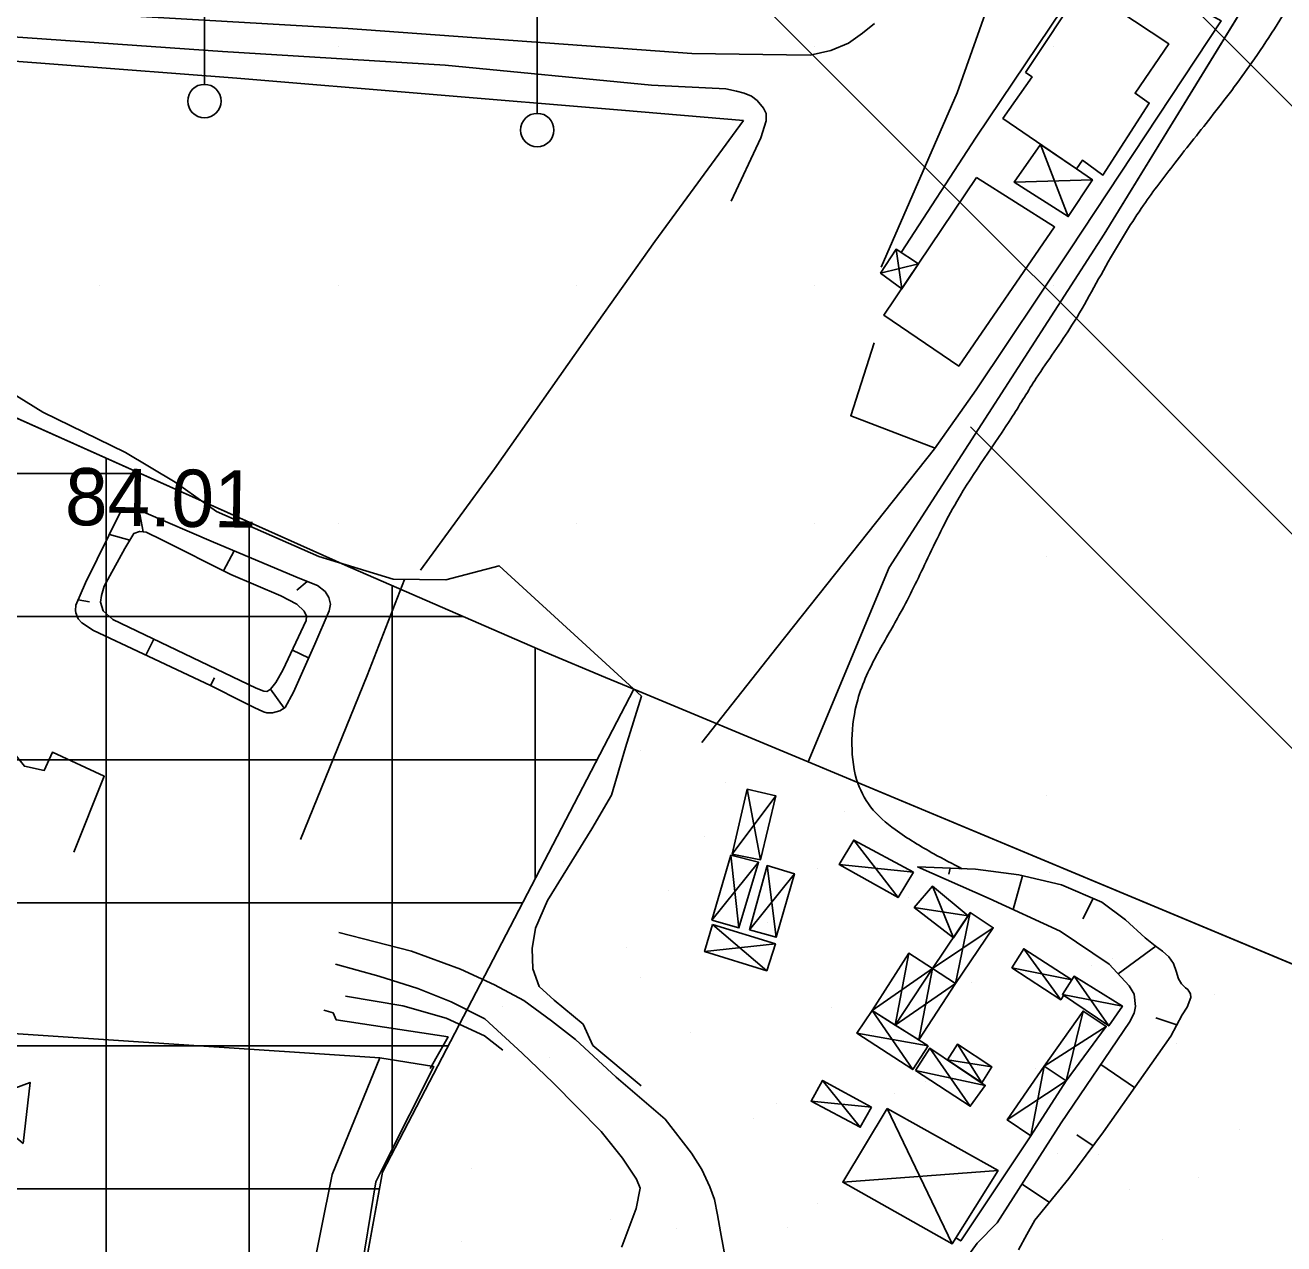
# Model space of a CAD drawing. Extents: x 417995 to 421451, y 4454518 to 4458015.
# Drawn here: x 420306.6 to 420438.5, y 4455269.9 to 4455397.6 of the extents above; entities that cross this region are included whole.
import ezdxf

# ---------------------------------------------------------------- set-up
doc = ezdxf.new("R2010")
doc.units = 0
for name, color, linetype in [('ADAKENARI', 7, 'Continuous'), ('B_Betonzemin', 7, 'Continuous'), ('B_Ins_Halinde', 7, 'Continuous'), ('B_Mesken', 7, 'Continuous'), ('B_Sundurma', 7, 'Continuous'), ('Egri_1m', 7, 'Continuous'), ('PL_AYA_PARK_DINLENME', 7, 'Continuous'), ('PL_KAMU_HİZMET_ALANI', 7, 'Continuous'), ('PL_TİCARET', 7, 'Continuous'), ('S_Cad_Sok_Lambasi', 7, 'Continuous'), ('S_Trafo_acik_tip', 7, 'Continuous'), ('Sev_Sevalti', 7, 'Continuous'), ('Sev_Sevustu', 7, 'Continuous'), ('Sev_Tarama', 7, 'Continuous'), ('Sinir_Duvar_tek_tarafa_ait', 7, 'Continuous'), ('Sinir_Ist_Duvari', 7, 'Continuous'), ('Sinir_Tel_bir_taraf', 7, 'Continuous'), ('SN_TR_SIVILASMA', 7, 'Continuous'), ('TRFAT_KHA', 7, 'Continuous'), ('TRFAT_PARKALANI', 7, 'Continuous'), ('TRFAT_TİCARET', 7, 'Continuous'), ('Y_Kot_Noktasi', 7, 'Continuous'), ('Yol_Sose', 7, 'Continuous'), ('Yol_Toprak_Duz', 7, 'Continuous'), ('Yol_Toprak_Kesik', 7, 'Continuous')]:
    doc.layers.add(name, color=color, linetype=linetype)

msp = doc.modelspace()

# ---------------------------------------------------------------- linework, layer by layer
at = {"layer": 'ADAKENARI'}
for p, q in [((420457.92, 4455437.99), (420419.68, 4455375.72)), ((420419.68, 4455375.72), (420397.16, 4455340.76)), ((420340.11, 4455341.01), (420296.02, 4455360.73)), ((420361.08, 4455331.88), (420340.11, 4455341.01)), ((420397.16, 4455340.76), (420388.66, 4455320.38)), ((420367.42, 4455329.24), (420361.08, 4455331.88)), ((420370.39, 4455328), (420367.42, 4455329.24)), ((420370.39, 4455328), (420344.03, 4455277.38)), ((420370.39, 4455328), (420388.66, 4455320.38)), ((420370.39, 4455328), (420370.39, 4455328)), ((420388.66, 4455320.38), (420456.9, 4455291.9)), ((420344.03, 4455277.38), (420336.03, 4455233.44))]:
    msp.add_line(p, q, dxfattribs=at)
at = {"layer": 'B_Betonzemin'}
msp.add_lwpolyline([(420344.35, 4455278.38), (420343.33, 4455276.34), (420341.6, 4455265.88), (420339.27, 4455252.67), (420335.89, 4455232.97), (420311.23, 4455234.98), (420298.47, 4455236.08)], dxfattribs=at)
at = {"layer": 'B_Ins_Halinde'}
msp.add_lwpolyline([(420267.27, 4455271.71), (420270.02, 4455310.53), (420303.32, 4455308.21), (420302.08, 4455292.13), (420343.73, 4455289.37), (420338.74, 4455277.13), (420332.88, 4455247.93), (420331.02, 4455238.06), (420298.69, 4455240.32), (420300.29, 4455264.27), (420287.31, 4455269.92)], close=True, dxfattribs=at)
at = {"layer": 'B_Mesken'}
for points in [[(420411.44, 4455392.68), (420417.44, 4455401.69), (420426.46, 4455395.66), (420422.93, 4455390.49), (420424.43, 4455389.46), (420419.56, 4455381.9), (420417.41, 4455383.46), (420416.78, 4455382.55), (420409.08, 4455387.85), (420412.14, 4455392.2)], [(420406.31, 4455381.67), (420414.49, 4455376.48), (420404.45, 4455361.89), (420396.6, 4455367.21)]]:
    msp.add_lwpolyline(points, close=True, dxfattribs=at)
at = {"layer": 'B_Sundurma'}
for p, q in [((420413.03, 4455385.13), (420415.92, 4455377.56)), ((420410.26, 4455381.15), (420418.46, 4455381.42)), ((420398.47, 4455369.99), (420397.87, 4455374.13)), ((420396.25, 4455371.63), (420400.23, 4455372.61)), ((420380.69, 4455310.72), (420385.28, 4455316.82)), ((420383.67, 4455310.12), (420382.25, 4455317.51)), ((420398.09, 4455306.15), (420393.43, 4455312.18)), ((420381.39, 4455302.97), (420380.55, 4455310.59)), ((420378.57, 4455303.77), (420383.46, 4455309.86)), ((420384.37, 4455309.51), (420385.3, 4455302)), ((420399.7, 4455308.82), (420391.9, 4455309.63)), ((420382.52, 4455302.78), (420387.22, 4455308.65)), ((420403.88, 4455301.94), (420401.69, 4455307.34)), ((420399.78, 4455305.12), (420405.43, 4455304.25)), ((420405.65, 4455304.58), (420404.11, 4455297.14)), ((420378.63, 4455303.35), (420384.31, 4455298.49)), ((420401.7, 4455298.71), (420408.07, 4455303)), ((420385.22, 4455301.3), (420377.8, 4455300.5)), ((420399.2, 4455300.32), (420397.79, 4455292.79)), ((420411.27, 4455300.79), (420415.14, 4455295.45)), ((420395.37, 4455294.33), (420401.7, 4455298.71)), ((420401.7, 4455298.71), (420400.25, 4455291.24)), ((420416.31, 4455297.54), (420410.02, 4455298.8)), ((420404.11, 4455297.14), (420397.79, 4455292.79)), ((420420.17, 4455292.7), (420416.54, 4455297.9)), ((420415.32, 4455296), (420421.61, 4455294.78)), ((420399.63, 4455288.13), (420395.37, 4455294.33)), ((420417.48, 4455294.26), (420415.72, 4455286.93)), ((420401.24, 4455290.61), (420393.75, 4455291.94)), ((420413.4, 4455288.47), (420419.92, 4455292.64)), ((420406.86, 4455286.72), (420404.3, 4455290.77)), ((420405.65, 4455284.28), (420401.43, 4455290.38)), ((420403.27, 4455289.14), (420407.9, 4455288.42)), ((420399.9, 4455288.03), (420407.23, 4455286.46)), ((420413.4, 4455288.47), (420412.01, 4455281.19)), ((420394.11, 4455282.07), (420390.16, 4455286.98)), ((420415.72, 4455286.93), (420409.53, 4455282.84)), ((420395.29, 4455284.17), (420388.97, 4455284.81)), ((420396.95, 4455284.04), (420403.75, 4455269.85)), ((420408.57, 4455277.54), (420392.29, 4455276.31))]:
    msp.add_line(p, q, dxfattribs=at)
for points in [[(420413.03, 4455385.13), (420410.26, 4455381.15), (420415.92, 4455377.56), (420418.46, 4455381.42), (420416.78, 4455382.55)], [(420398.47, 4455369.99), (420396.25, 4455371.63), (420397.87, 4455374.13), (420400.23, 4455372.61)], [(420380.69, 4455310.72), (420383.67, 4455310.12), (420385.28, 4455316.82), (420382.25, 4455317.51)], [(420399.7, 4455308.82), (420398.09, 4455306.15), (420391.9, 4455309.63), (420393.43, 4455312.18)], [(420378.57, 4455303.77), (420381.39, 4455302.97), (420383.46, 4455309.86), (420380.55, 4455310.59)], [(420382.52, 4455302.78), (420384.37, 4455309.51), (420387.22, 4455308.65), (420385.3, 4455302)], [(420403.88, 4455301.94), (420399.78, 4455305.12), (420401.69, 4455307.34), (420405.43, 4455304.25)], [(420401.7, 4455298.71), (420405.65, 4455304.58), (420408.07, 4455303), (420404.11, 4455297.14)], [(420378.63, 4455303.35), (420385.22, 4455301.3), (420384.31, 4455298.49), (420377.8, 4455300.5)], [(420395.37, 4455294.33), (420399.2, 4455300.32), (420401.7, 4455298.71), (420397.79, 4455292.79)], [(420416.31, 4455297.54), (420411.27, 4455300.79), (420410.02, 4455298.8), (420415.14, 4455295.45), (420415.46, 4455295.91), (420415.32, 4455296)], [(420401.7, 4455298.71), (420404.11, 4455297.14), (420400.25, 4455291.24), (420397.79, 4455292.79)], [(420415.32, 4455296), (420420.17, 4455292.7), (420421.61, 4455294.78), (420416.54, 4455297.9)], [(420401.24, 4455290.61), (420399.63, 4455288.13), (420393.75, 4455291.94), (420395.37, 4455294.33)], [(420413.4, 4455288.47), (420417.48, 4455294.26), (420419.92, 4455292.64), (420415.72, 4455286.93)], [(420403.27, 4455289.14), (420406.86, 4455286.72), (420407.9, 4455288.42), (420404.3, 4455290.77)], [(420399.9, 4455288.03), (420405.65, 4455284.28), (420407.23, 4455286.46), (420401.43, 4455290.38)], [(420413.4, 4455288.47), (420415.72, 4455286.93), (420412.01, 4455281.19), (420409.53, 4455282.84)], [(420395.29, 4455284.17), (420394.11, 4455282.07), (420388.97, 4455284.81), (420390.16, 4455286.98)], [(420396.95, 4455284.04), (420408.57, 4455277.54), (420403.75, 4455269.85), (420392.29, 4455276.31)]]:
    msp.add_lwpolyline(points, close=True, dxfattribs=at)
at = {"layer": 'Egri_1m'}
msp.add_spline([(420529.85, 4455539.01), (420528.37, 4455541.15), (420525.37, 4455543.41), (420522.12, 4455545.14), (420517.31, 4455547.53), (420512.93, 4455549.77), (420507.74, 4455553), (420504.04, 4455556.97), (420501.71, 4455559.26), (420498.31, 4455560.13), (420494.4, 4455558.86), (420491.8, 4455555.23), (420489.81, 4455549.89), (420488.01, 4455543.31), (420486.3, 4455533.92), (420484.83, 4455524.93), (420483.43, 4455515.66), (420482.28, 4455509.25), (420478.56, 4455494.59), (420473.12, 4455478.85), (420470.3, 4455469.61), (420468.17, 4455461.51), (420464.99, 4455450.35), (420461.81, 4455442.38), (420459.61, 4455437.74), (420457.7, 4455433.68), (420455.56, 4455429), (420452.62, 4455423.3), (420447.9, 4455414.49), (420444.22, 4455408.35), (420440.1, 4455401.39), (420435.45, 4455394.09), (420431.14, 4455388.28), (420427.09, 4455383.15), (420423.82, 4455378.74), (420420.36, 4455373.24), (420416.32, 4455366.16), (420412.58, 4455360.61), (420410.09, 4455356.63), (420404.24, 4455347.7), (420401.03, 4455341.39), (420398.32, 4455335.98), (420396, 4455331.86), (420393.85, 4455326.9), (420393.25, 4455322.74), (420393.74, 4455318.55), (420395.21, 4455315.66), (420397.79, 4455313.28), (420401.83, 4455310.75), (420404.8, 4455309.18)], degree=3, dxfattribs=at)
at = {"layer": 'PL_AYA_PARK_DINLENME'}
msp.add_lwpolyline([(420323.63, 4455163.96), (420336.03, 4455233.44), (420344.03, 4455277.38), (420370.39, 4455328), (420388.66, 4455320.38), (420456.9, 4455291.9), (420456.9, 4455291.9), (420439.12, 4455249.29), (420436.28, 4455218.4), (420436.36, 4455181.21), (420436.41, 4455161.21), (420436.41, 4455159.21), (420436.44, 4455149.21), (420315.15, 4455151.42)], close=True, dxfattribs=at)
at = {"layer": 'PL_KAMU_HİZMET_ALANI'}
msp.add_lwpolyline([(420516.5, 4455415.06), (420469.18, 4455321.33), (420459.6, 4455298.36), (420456.9, 4455291.9), (420388.66, 4455320.38), (420397.16, 4455340.76), (420397.16, 4455340.76), (420419.68, 4455375.72), (420457.92, 4455437.99), (420458.85, 4455454.77), (420525.87, 4455433.64)], close=True, dxfattribs=at)
msp.add_lwpolyline([(420457.92, 4455437.99), (420419.68, 4455375.72), (420397.16, 4455340.76), (420397.16, 4455340.76), (420388.66, 4455320.38), (420370.39, 4455328), (420370.39, 4455328), (420367.42, 4455329.24), (420361.08, 4455331.88), (420340.11, 4455341.01), (420340.11, 4455341.01), (420296.02, 4455360.73)], dxfattribs=at)
at = {"layer": 'PL_TİCARET'}
msp.add_lwpolyline([(420296.02, 4455360.73), (420340.11, 4455341.01), (420340.11, 4455341.01), (420361.08, 4455331.88), (420367.42, 4455329.24), (420370.39, 4455328), (420344.03, 4455277.38), (420336.03, 4455233.44), (420323.63, 4455163.96), (420296.75, 4455124.2)], dxfattribs=at)
at = {"layer": 'S_Cad_Sok_Lambasi'}
for p, q in [((420325.35, 4455391.42), (420325.35, 4455406.09)), ((420360.25, 4455388.38), (420360.25, 4455403.06))]:
    msp.add_line(p, q, dxfattribs=at)
for centre in [(420325.35, 4455389.67), (420360.25, 4455386.63)]:
    msp.add_circle(centre, 1.75, dxfattribs=at)
at = {"layer": 'S_Trafo_acik_tip'}
msp.add_lwpolyline([(420306.33, 4455280.37), (420307.07, 4455286.78), (420301.29, 4455284.64)], close=True, dxfattribs=at)
at = {"layer": 'Sev_Sevalti'}
for points in [[(420318.53, 4455344.53), (420317.95, 4455344.33), (420316.99, 4455342.77), (420314.84, 4455338.8), (420314.54, 4455337.82), (420314.45, 4455337.13), (420314.72, 4455336.23), (420315.74, 4455335.32), (420330.76, 4455328.1), (420331.57, 4455327.79), (420331.88, 4455327.75), (420331.95, 4455327.78), (420332.28, 4455327.99), (420332.85, 4455328.7), (420333.58, 4455330.01), (420336.02, 4455335.19), (420336.06, 4455335.66), (420335.8, 4455336.19), (420335.03, 4455336.91), (420333.36, 4455337.79), (420328.12, 4455340.04)], [(420320.87, 4455343.68), (420319.23, 4455344.47), (420318.56, 4455344.54), (420318.53, 4455344.53)], [(420328.12, 4455340.04), (420320.87, 4455343.68)], [(420407.87, 4455259.6), (420403.76, 4455262.6), (420404.45, 4455265.81), (420404.94, 4455267.58), (420405.74, 4455269.05), (420406.38, 4455269.93), (420408.48, 4455272.06), (420415.2, 4455282.54), (420422.35, 4455293.1), (420422.85, 4455294.04), (420422.98, 4455294.74), (420422.85, 4455296.04), (420422.33, 4455296.89), (420420.22, 4455299.16), (420415.09, 4455302.63), (420407.62, 4455306.06), (420400.13, 4455309.38)]]:
    msp.add_lwpolyline(points, dxfattribs=at)
at = {"layer": 'Sev_Sevustu'}
for points in [[(420325.98, 4455328.39), (420327.59, 4455327.58), (420327.84, 4455327.45), (420330.55, 4455326.09), (420331.54, 4455325.62), (420331.91, 4455325.54), (420332.12, 4455325.51), (420332.5, 4455325.54), (420333.25, 4455325.72), (420333.81, 4455326.09), (420334.69, 4455327.71), (420336.92, 4455332.71), (420338.44, 4455336.23), (420338.57, 4455336.91), (420338.39, 4455337.62), (420338.02, 4455338.23), (420337.21, 4455338.87), (420335.36, 4455339.61), (420326.31, 4455343.42), (420318.99, 4455346.58), (420317.87, 4455346.96), (420317.85, 4455346.97), (420316.95, 4455346.91), (420316.54, 4455346.6), (420312.88, 4455339.15), (420311.88, 4455336.82), (420311.82, 4455336.27), (420311.86, 4455336), (420312.1, 4455335.39), (420312.5, 4455334.97), (420313.72, 4455334.15), (420318.92, 4455331.71), (420325.98, 4455328.39)], [(420400.13, 4455309.38), (420406.19, 4455309.12), (420410.73, 4455308.53), (420415.21, 4455307.48), (420419.46, 4455305.67), (420421.92, 4455303.82), (420424.01, 4455301.95), (420425.04, 4455301.1), (420425.8, 4455300.52), (420426.46, 4455299.95), (420426.98, 4455299.24), (420427.24, 4455298.43), (420427.5, 4455297.62), (420427.81, 4455297.12), (420428.24, 4455296.69), (420428.48, 4455296.51), (420428.73, 4455296.07), (420428.78, 4455295.69), (420428.4, 4455294.66), (420427.86, 4455293.85), (420426.67, 4455291.61), (420419.62, 4455281.58), (420416, 4455276.7), (420412.43, 4455272.33), (420411.58, 4455270.82), (420410.72, 4455269.24)]]:
    msp.add_lwpolyline(points, dxfattribs=at)
at = {"layer": 'Sev_Tarama'}
for p, q in [((420318.5, 4455346.75), (420318.93, 4455344.5)), ((420315.38, 4455344.24), (420317.52, 4455343.63)), ((420328.46, 4455342.51), (420327.34, 4455340.43)), ((420336.13, 4455339.3), (420335.03, 4455338.39)), ((420312.12, 4455337.37), (420313.31, 4455337.16)), ((420319.22, 4455331.56), (420320.06, 4455333.25)), ((420336.28, 4455331.28), (420334.57, 4455332.11)), ((420325.97, 4455328.39), (420326.4, 4455329.19)), ((420333.72, 4455326.03), (420332.28, 4455328)), ((420403.55, 4455309.24), (420403.42, 4455308.6)), ((420411.12, 4455308.44), (420410.15, 4455304.9)), ((420418.54, 4455306.07), (420417.45, 4455303.92)), ((420425.11, 4455301.05), (420421.16, 4455298.15)), ((420427.32, 4455292.83), (420425.1, 4455293.53)), ((420422.89, 4455286.23), (420419.35, 4455288.66)), ((420418.54, 4455280.12), (420416.84, 4455281.29)), ((420413.95, 4455274.19), (420411.08, 4455276.11))]:
    msp.add_line(p, q, dxfattribs=at)
at = {"layer": 'Sinir_Duvar_tek_tarafa_ait'}
msp.add_lwpolyline([(420412.01, 4455281.19), (420404.65, 4455270.16), (420404.14, 4455270.47)], dxfattribs=at)
at = {"layer": 'Sinir_Ist_Duvari'}
for points in [[(420371.14, 4455286.43), (420366.09, 4455290.65), (420365.05, 4455292.89), (420362.01, 4455295.39), (420360.44, 4455296.83), (420359.8, 4455298.68), (420359.71, 4455300.82), (420360.06, 4455302.94), (420361.34, 4455305.85), (420365.97, 4455313.36), (420368.02, 4455316.89), (420369.51, 4455321.88), (420371.17, 4455327.26), (420356.25, 4455340.95), (420350.67, 4455339.47), (420345.14, 4455339.53), (420337.35, 4455341.92), (420326.61, 4455346.62), (420322.28, 4455349.71), (420317.06, 4455352.81), (420308.39, 4455357.06), (420301.67, 4455361.21)], [(420300.83, 4455355.64), (420295.74, 4455343.3), (420291.27, 4455335.45), (420290.74, 4455326.17), (420299.75, 4455325.42), (420301.92, 4455322.89), (420303.43, 4455322.64), (420305.62, 4455321.02), (420306.47, 4455319.93), (420308.55, 4455319.49), (420309.41, 4455321.4), (420314.85, 4455318.87), (420311.67, 4455310.93)], [(420335.42, 4455312.24), (420342.41, 4455329.43), (420346.34, 4455339.52)], [(420356.64, 4455290.17), (420354.73, 4455291.67), (420350.71, 4455293.5), (420346.17, 4455294.82), (420340.14, 4455295.83)], [(420337.88, 4455294.36), (420338.84, 4455294.08), (420339.18, 4455293.33), (420350.9, 4455291.55), (420349.01, 4455288.25)], [(420343.73, 4455289.37), (420349.39, 4455288.45), (420344.35, 4455278.38)]]:
    msp.add_lwpolyline(points, dxfattribs=at)
at = {"layer": 'Sinir_Tel_bir_taraf'}
for points in [[(420398.42, 4455373.78), (420406.29, 4455385.87), (420419.21, 4455405.14), (420431.96, 4455398.09), (420416.11, 4455374.06), (420406.29, 4455359.39), (420401.9, 4455353.2), (420385.38, 4455332.37), (420377.52, 4455322.43)], [(420259.7, 4455397.21), (420292.15, 4455394.86), (420328.74, 4455392.06), (420369.09, 4455388.71), (420381.87, 4455387.63)], [(420381.87, 4455387.63), (420372.58, 4455374.93), (420365.95, 4455365.57), (420355.75, 4455351.1), (420348, 4455340.5)], [(420401.96, 4455353.27), (420393.13, 4455356.68), (420395.56, 4455364.31)]]:
    msp.add_lwpolyline(points, dxfattribs=at)
at = {"layer": 'SN_TR_SIVILASMA'}
for p, q in [((420824.47, 4455004.07), (420321.33, 4455507.21)), ((420779.09, 4455004.55), (420376.67, 4455406.97)), ((420756.39, 4455004.79), (420405.69, 4455355.5))]:
    msp.add_line(p, q, dxfattribs=at)
at = {"layer": 'TRFAT_KHA'}
for p, q in [((420314.37, 4455395.38), (420314.37, 4455395.38)), ((420339.37, 4455395.38), (420339.37, 4455395.38)), ((420364.37, 4455395.38), (420364.37, 4455395.38)), ((420389.37, 4455395.38), (420389.37, 4455395.38)), ((420414.37, 4455395.38), (420414.37, 4455395.38)), ((420314.37, 4455370.38), (420314.37, 4455370.38)), ((420339.37, 4455370.38), (420339.37, 4455370.38)), ((420364.37, 4455370.38), (420364.37, 4455370.38)), ((420389.37, 4455370.38), (420389.37, 4455370.38)), ((420414.37, 4455370.38), (420414.37, 4455370.38)), ((420339.37, 4455345.38), (420339.37, 4455345.38)), ((420364.37, 4455345.38), (420364.37, 4455345.38)), ((420389.37, 4455345.38), (420389.37, 4455345.38)), ((420413.66, 4455341.9), (420413.66, 4455341.9)), ((420413.66, 4455316.9), (420413.66, 4455316.9))]:
    msp.add_line(p, q, dxfattribs=at)
at = {"layer": 'TRFAT_PARKALANI'}
for p, q in [((420371.08, 4455321.54), (420371.08, 4455321.54)), ((420379.94, 4455318.27), (420379.94, 4455318.27)), ((420392.51, 4455315.16), (420392.51, 4455315.16)), ((420377.74, 4455312.56), (420377.74, 4455312.56)), ((420362.97, 4455309.95), (420362.97, 4455309.95)), ((420389.65, 4455309.19), (420389.65, 4455309.19)), ((420413.94, 4455308.79), (420413.94, 4455308.79)), ((420374.01, 4455306.87), (420374.01, 4455306.87)), ((420399.17, 4455306.18), (420399.17, 4455306.18)), ((420384.4, 4455303.58), (420384.4, 4455303.58)), ((420369.63, 4455300.97), (420369.63, 4455300.97)), ((420403.55, 4455301.66), (420403.55, 4455301.66)), ((420406.89, 4455301.71), (420406.89, 4455301.71)), ((420433.96, 4455301.38), (420433.96, 4455301.38)), ((420420.6, 4455299.81), (420420.6, 4455299.81)), ((420418.32, 4455299.06), (420418.32, 4455299.06)), ((420371.05, 4455297.75), (420371.05, 4455297.75)), ((420405.83, 4455297.2), (420405.83, 4455297.2)), ((420431.23, 4455296.03), (420431.23, 4455296.03)), ((420356.63, 4455294.7), (420356.63, 4455294.7)), ((420391.06, 4455294.6), (420391.06, 4455294.6)), ((420376.29, 4455291.99), (420376.29, 4455291.99)), ((420395.4, 4455292.07), (420395.4, 4455292.07)), ((420427.26, 4455290.83), (420427.26, 4455290.83)), ((420361.52, 4455289.39), (420361.52, 4455289.39)), ((420359.56, 4455288.11), (420359.56, 4455288.11)), ((420412.49, 4455288.22), (420412.49, 4455288.22)), ((420370.53, 4455287.17), (420370.53, 4455287.17)), ((420400.95, 4455286.89), (420400.95, 4455286.89)), ((420397.72, 4455285.62), (420397.72, 4455285.62)), ((420385.31, 4455284.57), (420385.31, 4455284.57)), ((420382.95, 4455283.01), (420382.95, 4455283.01)), ((420433.92, 4455281.85), (420433.92, 4455281.85)), ((420368.18, 4455280.41), (420368.18, 4455280.41)), ((420414.85, 4455279.36), (420414.85, 4455279.36)), ((420419.15, 4455279.24), (420419.15, 4455279.24)), ((420353.4, 4455277.8), (420353.4, 4455277.8)), ((420404.38, 4455276.64), (420404.38, 4455276.64)), ((420429.62, 4455276.76), (420429.62, 4455276.76)), ((420422.34, 4455275.52), (420422.34, 4455275.52)), ((420389.61, 4455274.03), (420389.61, 4455274.03)), ((420367.93, 4455272.4), (420367.93, 4455272.4)), ((420374.84, 4455271.43), (420374.84, 4455271.43)), ((420386.5, 4455271.56), (420386.5, 4455271.56)), ((420352.29, 4455270.08), (420352.29, 4455270.08)), ((420425.81, 4455270.26), (420425.81, 4455270.26))]:
    msp.add_line(p, q, dxfattribs=at)
at = {"layer": 'TRFAT_TİCARET'}
for p, q in [((420315.03, 4455151.24), (420315.03, 4455352.23)), ((420262.55, 4455350.61), (420318.65, 4455350.61)), ((420330.03, 4455199.85), (420330.03, 4455345.52)), ((420345.03, 4455279.3), (420345.03, 4455338.87)), ((420261.53, 4455335.61), (420352.51, 4455335.61)), ((420360.03, 4455308.11), (420360.03, 4455332.34)), ((420260.52, 4455320.61), (420366.54, 4455320.61)), ((420259.44, 4455305.61), (420358.73, 4455305.61)), ((420258.3, 4455290.61), (420350.92, 4455290.61)), ((420257.15, 4455275.61), (420343.71, 4455275.61))]:
    msp.add_line(p, q, dxfattribs=at)
at = {"layer": 'Yol_Sose'}
for points in [[(420396.31, 4455372.25), (420404.28, 4455390.53), (420407.22, 4455398.82), (420407.65, 4455403.38), (420408.2, 4455413.98), (420408.54, 4455419.3), (420409.05, 4455438.85), (420409.05, 4455439.83), (420409.27, 4455440.6), (420409.87, 4455440.84), (420425.92, 4455441.27), (420437.53, 4455441.79)], [(420262.6, 4455399.17), (420291.8, 4455397.33), (420327.23, 4455394.87), (420350.59, 4455393.42), (420372.23, 4455391.32), (420380.01, 4455390.95), (420381.15, 4455390.72), (420381.94, 4455390.5), (420382.71, 4455390.19), (420383.3, 4455389.73), (420383.96, 4455388.94), (420384.25, 4455388.36), (420384.27, 4455387.58), (420383.7, 4455385.8), (420380.6, 4455379.19)], [(420395.6, 4455397.8), (420394.36, 4455396.77), (420392.87, 4455395.74), (420391.03, 4455394.98), (420388.86, 4455394.48), (420376.47, 4455394.64), (420340.43, 4455397.27), (420310.21, 4455399.02)]]:
    msp.add_lwpolyline(points, dxfattribs=at)
at = {"layer": 'Yol_Toprak_Duz'}
msp.add_lwpolyline([(420339.1, 4455299.19), (420343.64, 4455297.91), (420347.73, 4455296.62), (420351.23, 4455295.21), (420354.77, 4455293.44), (420358.68, 4455289.86), (420361.92, 4455286.74), (420366.96, 4455281.64), (420369.2, 4455278.84), (420370.66, 4455276.62), (420371.04, 4455275.68), (420370.61, 4455273.54), (420369.17, 4455269.63), (420369.1, 4455269.51)], dxfattribs=at)
at = {"layer": 'Yol_Toprak_Kesik'}
msp.add_lwpolyline([(420380.04, 4455268.08), (420379.46, 4455271.1), (420379.14, 4455272.88), (420378.84, 4455274.51), (420378.36, 4455275.82), (420377.52, 4455277.63), (420376.42, 4455279.37), (420373.65, 4455282.91), (420368.53, 4455287.33), (420364.27, 4455291.26), (420361.73, 4455293.24), (420358.85, 4455295.37), (420355.76, 4455297), (420352.21, 4455298.66), (420347.05, 4455300.55), (420339.46, 4455302.48)], dxfattribs=at)

# ---------------------------------------------------------------- texts
at = {"layer": 'Y_Kot_Noktasi'}
msp.add_text('84.01', height=6, rotation=359.1542, dxfattribs=at).set_placement((420310.7, 4455345.22))

doc.saveas('drawing.dxf')
